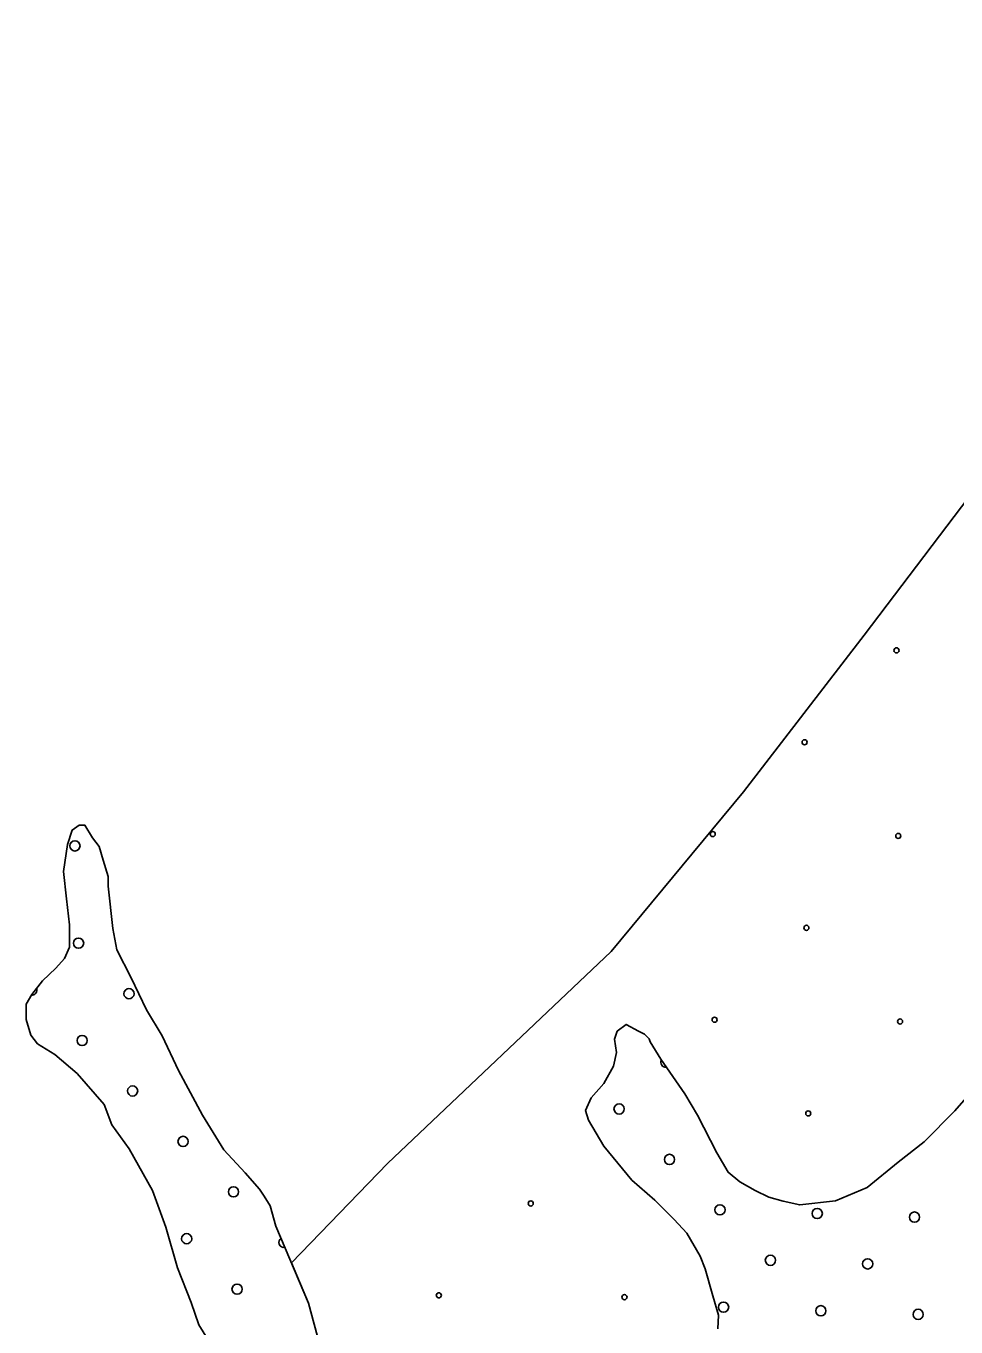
# Model space of a CAD drawing. Extents: x 1788175 to 1969470, y 584502 to 738744.
# Drawn here: x 1796638 to 1798565, y 702016 to 704712 of the extents above; entities that cross this region are included whole.
import ezdxf

# ---------------------------------------------------------------- set-up
doc = ezdxf.new("R2010")
doc.units = 0
for name, color, linetype in [('DESIGN - EROSION CONTROL - Devices', 7, 'Continuous'), ('DESIGN - SCRATCH - User 1', 7, 'Continuous'), ('DESIGN - TRAFFIC CONTROL PERMANENT - Pavement Marking Text', 7, 'Continuous'), ('DESIGN - TRANSPORTATION - Edge of Traveled Way', 7, 'Continuous')]:
    doc.layers.add(name, color=color, linetype=linetype)

msp = doc.modelspace()

# ---------------------------------------------------------------- linework, layer by layer
at = {"layer": 'DESIGN - EROSION CONTROL - Devices'}
for centre in [(1798442.2, 703418.6), (1798251.8, 703228.2), (1798061.4, 703037.8), (1798446, 703034), (1798255.6, 702843.6), (1798065.2, 702653.2), (1798449.7, 702649.5), (1798259.3, 702459.1), (1797684.3, 702272.4), (1797493.9, 702082), (1797878.5, 702078.2)]:
    msp.add_circle(centre, 5.28, dxfattribs=at)
at = {"layer": 'DESIGN - SCRATCH - User 1'}
for points in [[(1797188.5, 702149.4), (1797387.6, 702355.1), (1797851.2, 702794.3), (1798125.2, 703125.3), (1798375.1, 703450.2), (1798639.6, 703799), (1798929.4, 704257.7), (1799126.6, 704586.4), (1799206.8, 704712.4)], [(1797032.3, 701963), (1796996.3, 702021.1), (1796980.3, 702067.1), (1796952.3, 702139.2), (1796928.3, 702223.2), (1796900.3, 702299.3), (1796852.3, 702385.4), (1796816.3, 702435.4), (1796800.3, 702477.4), (1796744.4, 702541.4), (1796698.4, 702581.4), (1796662.4, 702603.4), (1796648.4, 702621.4), (1796638.4, 702653.4), (1796638.4, 702685.5), (1796650.4, 702705.5), (1796672.4, 702733.6), (1796700.4, 702759.7), (1796718.4, 702779.7), (1796728.3, 702803.8), (1796728.3, 702849.8), (1796722.3, 702903.9), (1796716.3, 702960), (1796724.3, 703016.1), (1796734.3, 703046.1), (1796748.3, 703056.2), (1796760.3, 703056.2), (1796776.3, 703030.2), (1796790.3, 703012.2), (1796798.3, 702984.1), (1796808.3, 702950.1), (1796808.3, 702930.1), (1796818.3, 702842), (1796826.3, 702797.9), (1796856.3, 702739.9), (1796888.3, 702673.8), (1796920.3, 702619.8), (1796954.2, 702547.8), (1797004.2, 702455.7), (1797048.2, 702383.7), (1797092.2, 702335.7), (1797122.2, 702301.7), (1797132.2, 702287.6), (1797144.2, 702267.6), (1797156.2, 702225.6), (1797224.1, 702065.5), (1797254.1, 701953.3)], [(1798601.3, 702508.2), (1798563.4, 702464.1), (1798499.4, 702399.9), (1798445.4, 702357.8), (1798381.5, 702305.6), (1798315.5, 702277.5), (1798241.6, 702269.3), (1798207.6, 702277.3), (1798177.6, 702285.3), (1798149.6, 702299.2), (1798117.6, 702317.2), (1798093.6, 702337.2), (1798069.6, 702377.2), (1798029.7, 702455.3), (1798003.7, 702499.3), (1797953.7, 702571.3), (1797931.7, 702607.3), (1797929.7, 702613.3), (1797919.7, 702623.3), (1797907.7, 702629.3), (1797881.7, 702643.3), (1797863.7, 702629.3), (1797857.7, 702613.2), (1797861.7, 702585.2), (1797855.7, 702557.2), (1797835.8, 702521.1), (1797809.8, 702491), (1797797.8, 702464.9), (1797803.8, 702444.9), (1797835.8, 702390.9), (1797893.7, 702320.9), (1797941.7, 702278.9), (1797981.7, 702238.9), (1798007.7, 702210.9), (1798035.7, 702162.9), (1798045.7, 702136.8), (1798061.7, 702080.8)], [(1798061.7, 702080.8), (1798045.7, 702136.8), (1798035.7, 702162.9), (1798007.7, 702210.9), (1797981.7, 702238.9), (1797941.7, 702278.9), (1797893.7, 702320.9), (1797835.8, 702390.9), (1797803.8, 702444.9), (1797797.8, 702464.9), (1797809.8, 702491), (1797835.8, 702521.1), (1797855.7, 702557.2), (1797861.7, 702585.2), (1797857.7, 702613.2), (1797863.7, 702629.3), (1797881.7, 702643.3), (1797907.7, 702629.3), (1797919.7, 702623.3), (1797929.7, 702613.3), (1797931.7, 702607.3), (1797953.7, 702571.3), (1798003.7, 702499.3), (1798029.7, 702455.3), (1798069.6, 702377.2), (1798093.6, 702337.2), (1798117.6, 702317.2), (1798149.6, 702299.2), (1798177.6, 702285.3), (1798207.6, 702277.3), (1798241.6, 702269.3), (1798315.5, 702277.5), (1798381.5, 702305.6), (1798445.4, 702357.8), (1798499.4, 702399.9), (1798563.4, 702464.1), (1798601.3, 702508.2)], [(1797254.1, 701953.3), (1797224.1, 702065.5), (1797188.5, 702149.4)], [(1798061.7, 702080.8), (1798073.7, 702040.7), (1798071.7, 702012.7)], [(1798071.7, 702012.7), (1798073.7, 702040.7), (1798061.7, 702080.8)]]:
    msp.add_lwpolyline(points, dxfattribs=at)
at = {"layer": 'DESIGN - TRAFFIC CONTROL PERMANENT - Pavement Marking Text'}
for centre in [(1796739.8, 703013.3), (1796747.3, 702811.7), (1796851.8, 702707.1), (1796754.7, 702610.1), (1796859.3, 702505.5), (1797867.3, 702468.2), (1796963.8, 702401), (1797971.9, 702363.6), (1797068.3, 702296.4), (1798076.4, 702259.1), (1798278, 702251.6), (1798479.6, 702244.2), (1796971.3, 702199.4), (1798180.9, 702154.6), (1798382.5, 702147.1), (1797075.8, 702094.8), (1798083.9, 702057.5), (1798285.5, 702050), (1798487.1, 702042.6)]:
    msp.add_circle(centre, 10.6, dxfattribs=at)
for centre, start, end in [((1796650.2, 702714.6), 266.3761, 18.8811), ((1797964.4, 702565.3), 155.1035, 274.4067), ((1797172.9, 702191.9), 125.1939, 280.8127)]:
    msp.add_arc(centre, 10.6, start, end, dxfattribs=at)
at = {"layer": 'DESIGN - TRANSPORTATION - Edge of Traveled Way'}
for points in [[(1797032.3, 701963), (1796996.3, 702021.1), (1796980.3, 702067.1), (1796952.3, 702139.2), (1796928.3, 702223.2), (1796900.3, 702299.3), (1796852.3, 702385.4), (1796816.3, 702435.4), (1796800.3, 702477.4), (1796744.4, 702541.4), (1796698.4, 702581.4), (1796662.4, 702603.4), (1796648.4, 702621.4), (1796638.4, 702653.4), (1796638.4, 702685.5), (1796650.4, 702705.5), (1796672.4, 702733.6), (1796700.4, 702759.7), (1796718.4, 702779.7), (1796728.3, 702803.8), (1796728.3, 702849.8), (1796722.3, 702903.9), (1796716.3, 702960), (1796724.3, 703016.1), (1796734.3, 703046.1), (1796748.3, 703056.2), (1796760.3, 703056.2), (1796776.3, 703030.2), (1796790.3, 703012.2), (1796798.3, 702984.1), (1796808.3, 702950.1), (1796808.3, 702930.1), (1796818.3, 702842), (1796826.3, 702797.9), (1796856.3, 702739.9), (1796888.3, 702673.8), (1796920.3, 702619.8), (1796954.2, 702547.8), (1797004.2, 702455.7), (1797048.2, 702383.7), (1797092.2, 702335.7), (1797122.2, 702301.7), (1797132.2, 702287.6), (1797144.2, 702267.6), (1797156.2, 702225.6), (1797224.1, 702065.5), (1797254.1, 701953.3)], [(1798061.7, 702080.8), (1798045.7, 702136.8), (1798035.7, 702162.9), (1798007.7, 702210.9), (1797981.7, 702238.9), (1797941.7, 702278.9), (1797893.7, 702320.9), (1797835.8, 702390.9), (1797803.8, 702444.9), (1797797.8, 702464.9), (1797809.8, 702491), (1797835.8, 702521.1), (1797855.7, 702557.2), (1797861.7, 702585.2), (1797857.7, 702613.2), (1797863.7, 702629.3), (1797881.7, 702643.3), (1797907.7, 702629.3), (1797919.7, 702623.3), (1797929.7, 702613.3), (1797931.7, 702607.3), (1797953.7, 702571.3), (1798003.7, 702499.3), (1798029.7, 702455.3), (1798069.6, 702377.2), (1798093.6, 702337.2), (1798117.6, 702317.2), (1798149.6, 702299.2), (1798177.6, 702285.3), (1798207.6, 702277.3), (1798241.6, 702269.3), (1798315.5, 702277.5), (1798381.5, 702305.6), (1798445.4, 702357.8), (1798499.4, 702399.9), (1798563.4, 702464.1), (1798601.3, 702508.2)], [(1798071.7, 702012.7), (1798073.7, 702040.7), (1798061.7, 702080.8)]]:
    msp.add_lwpolyline(points, dxfattribs=at)

doc.saveas('drawing.dxf')
